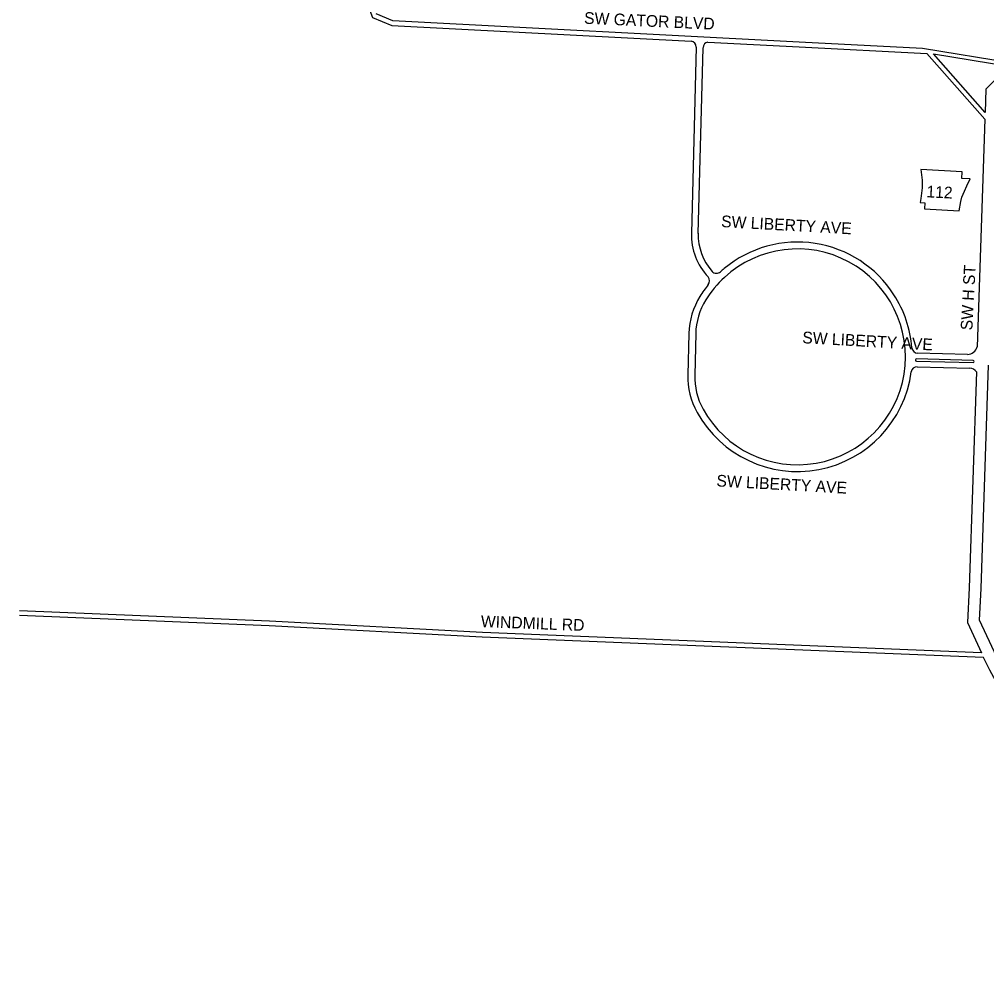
# Model space of a CAD drawing. Extents: x 0 to 712119, y 0 to 761125.
# Drawn here: x 652030 to 656157, y 726966 to 731101 of the extents above; entities that cross this region are included whole.
import ezdxf

# ---------------------------------------------------------------- set-up
doc = ezdxf.new("R2010")
doc.units = 0
for name, color, linetype in [('HWY signs', 7, 'Continuous'), ('PAVED ROADS', 7, 'Continuous'), ('street names', 7, 'Continuous')]:
    doc.layers.add(name, color=color, linetype=linetype)

msp = doc.modelspace()

# ---------------------------------------------------------------- linework, layer by layer
at = {"layer": 'HWY signs'}
msp.add_lwpolyline([(656040.4, 730284.3), (656046.9, 730324.6), (656051.6, 730342.4), (656061.8, 730369.1), (656072.6, 730391.5), (656087.3, 730420.6), (656050.4, 730422.8), (656052.1, 730450.2), (655876.6, 730460.8), (655882, 730415.2), (655881.5, 730382.1), (655875.9, 730337.8), (655873, 730320.3), (655893.2, 730319), (655891.6, 730293.2)], close=True, dxfattribs=at)
at = {"layer": 'PAVED ROADS'}
for points in [[(653546.1, 732722.3), (653512.2, 731173.6), (653537.3, 731109.7), (653619.4, 731075), (654896, 731008.5)], [(657267.9, 731101.4), (657274, 731099.7), (657278.9, 731097.1), (657281.3, 731095), (657283.8, 731092.2), (657286, 731088.9), (657287.5, 731085), (657288.5, 731079.4), (657288.9, 731071.9), (657287.5, 731029.4), (657286.7, 730992), (657285.5, 730977.9), (657283.5, 730970.5), (657279.6, 730963), (657274.2, 730955.5), (657267.3, 730949), (657260.5, 730944.3), (657257, 730942.5), (657069, 730937.3), (656265.2, 730914.2), (655883.9, 730976.8), (655357.5, 731004.3), (653623.9, 731094.8), (653552.8, 731124.8)], [(654967.7, 731004.6), (655356.4, 730984.3), (655902.4, 730955.8), (656149.2, 730675.4), (656117, 729704)], [(654918.2, 730982.8), (654897.4, 730189.2)], [(654926.4, 730188.5), (654947.1, 730980.6)], [(654886.8, 729761.7), (654882.4, 729584.7)], [(654915.8, 729760.9), (654911.4, 729584)], [(656075, 729671.4), (655862.2, 729677.1)], [(655857.2, 729643.7), (656099.1, 729637.3)], [(656099.4, 729646.3), (655857.4, 729652.7)], [(655860.7, 729619.1), (656085.2, 729613.1)], [(656221.4, 728335.4), (656125.8, 728537.6), (656132.9, 728673.9), (656164.5, 729626)], [(656113.5, 729597.5), (656083, 728676.1), (656075.2, 728527.9), (656134.8, 728398.7), (654005.4, 728485), (653097.3, 728533.3), (652031.3, 728577.6)], [(656348.5, 726094.4), (656297.3, 727201.5), (656339.8, 728015.3), (656170.3, 728324.6), (656144.2, 728378.3), (654004.6, 728465), (653095.6, 728513.3), (652030.3, 728557.6)]]:
    msp.add_lwpolyline(points, dxfattribs=at)
msp.add_lwpolyline([(655930.3, 730954.3), (656252.3, 730901.5), (656153.4, 730803.4), (656150.2, 730704.6)], close=True, dxfattribs=at)
for centre, radius, start, end in [((654892.8, 730983.3), 25.4, 358.8631, 82.7484), ((654972.1, 730980), 25, 100.2011, 178.5811), ((655161.8, 730182.7), 264.5, 178.5811, 222.9735), ((655161.8, 730182.7), 235.5, 178.5811, 221.6079), ((655350, 729661.7), 460.5, 208.956, 132.6264), ((655350, 729661.7), 489.5, 32.7482, 129.6967), ((655350, 729661.7), 489.5, 129.6967, 132.1891), ((655350, 729661.7), 460.5, 132.6264, 148.2062), ((654950, 729985.3), 25, 321.0198, 42.9735), ((655004.4, 730042.9), 25, 221.6079, 312.1891), ((655350, 729661.7), 489.5, 141.0198, 148.2062), ((655201.2, 729753.9), 314.5, 148.2062, 178.5811), ((655350, 729661.7), 489.5, 4.504, 32.7482), ((655201.2, 729753.9), 285.5, 148.2062, 178.5811), ((656070.8, 729720.2), 49, 274.9864, 340.6408), ((655862.9, 729702.1), 25, 184.504, 268.4793), ((655860, 729594.1), 25, 88.4793, 172.4547), ((655857.3, 729648.2), 4.5, 88.4971, 268.4616), ((656099.2, 729641.8), 4.5, 268.4793, 88.4793), ((655196.8, 729577), 314.5, 178.5811, 208.956), ((655196.8, 729577), 285.5, 178.5811, 208.956), ((655350, 729661.7), 489.5, 208.956, 352.4547), ((656084.2, 729577.9), 35.3, 33.8058, 88.3599)]:
    msp.add_arc(centre, radius, start, end, dxfattribs=at)

# ---------------------------------------------------------------- texts
at = {"layer": 'HWY signs'}
msp.add_text('112', height=50, rotation=357.0105, dxfattribs=at).set_placement((655899.1, 730342.4))
at = {"layer": 'street names'}
for s, rotation, p in [('SW GATOR BLVD', 357.3752, (654438.7, 731082.9)), ('SW LIBERTY AVE', 356.7828, (655023.2, 730215.4)), ('SW H ST', 86.9838, (656095.8, 729773.9)), ('SW LIBERTY AVE', 356.7828, (655369.4, 729719.9)), ('SW LIBERTY AVE', 356.7828, (655003.2, 729109)), ('WINDMILL RD', 357.8272, (653998.4, 728508.7))]:
    msp.add_text(s, height=50, rotation=rotation, dxfattribs=at).set_placement(p)

doc.saveas('drawing.dxf')
